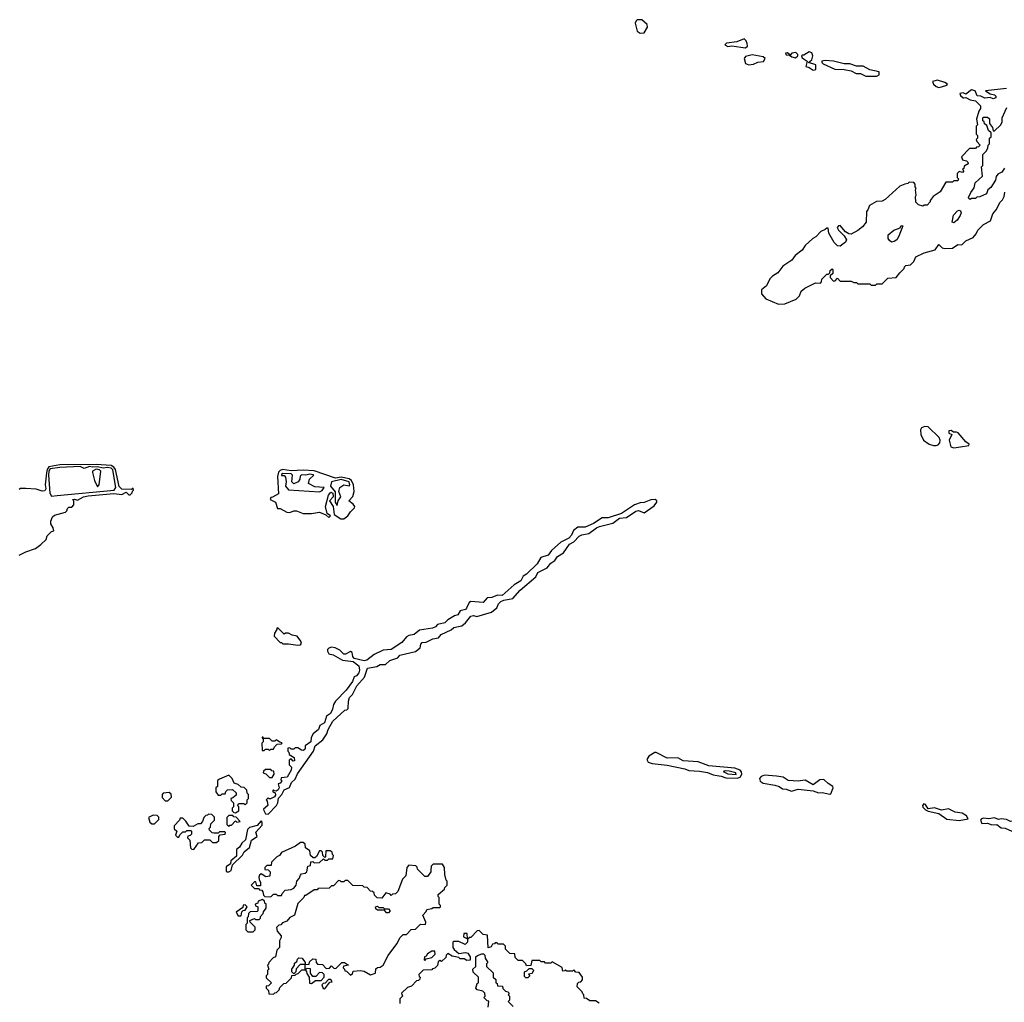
# Model space of a CAD drawing. Extents: x 2769579 to 2883812, y 684207 to 828660.
# Tile 454 of 505: x 2827909 to 2835188, y 793160 to 800421. Entities that reach past the tile are written whole.
import ezdxf

# ---------------------------------------------------------------- set-up
doc = ezdxf.new("R2010")
doc.units = 0

msp = doc.modelspace()

# ---------------------------------------------------------------- linework, layer by layer
at = {"layer": '0CON02XD'}
for points in [[(2832495, 800321.2), (2832525, 800323.3), (2832550.8, 800365), (2832548, 800385), (2832509.1, 800419.1), (2832475, 800421.2), (2832465.9, 800414.1), (2832460, 800395), (2832475, 800337.5), (2832495, 800321.2)], [(2833275, 800212.5), (2833290, 800225), (2833287.5, 800245), (2833280, 800265), (2833265, 800280), (2833211.7, 800258.3), (2833135, 800247.5), (2833122.5, 800235), (2833143.9, 800223.9), (2833175, 800227.5), (2833275, 800212.5)], [(2833645, 800140), (2833662.5, 800155), (2833662.5, 800165), (2833647.7, 800177.7), (2833616.4, 800173.6), (2833605, 800160), (2833585, 800177.5), (2833570, 800175), (2833575, 800162.5), (2833600, 800160), (2833616.4, 800146.4), (2833645, 800140)], [(2833775, 800048), (2833795, 800053.8), (2833795, 800087.5), (2833740, 800105), (2833766.2, 800123.8), (2833773.3, 800155), (2833765, 800177.5), (2833745, 800183.3), (2833705, 800160), (2833695, 800160), (2833690, 800155), (2833695, 800140), (2833730, 800115), (2833720, 800075), (2833745, 800067.5), (2833775, 800048)], [(2833298.3, 800088.3), (2833335, 800093.8), (2833365, 800106.7), (2833407, 800113), (2833420, 800135), (2833405, 800147.5), (2833325, 800162.5), (2833275, 800150), (2833263.8, 800135), (2833275, 800098.8), (2833298.3, 800088.3)], [(2834245, 800003.3), (2834262.5, 800015), (2834262.5, 800035), (2834195, 800052), (2834145, 800078.8), (2834095, 800077.5), (2834046.1, 800096.1), (2834005, 800095.8), (2833925, 800115.8), (2833865, 800120), (2833840, 800115), (2833840, 800105), (2833850, 800095), (2833935, 800056.2), (2834005, 800053.3), (2834055, 800043.8), (2834093.6, 800023.6), (2834125, 800023.3), (2834165, 800003.8), (2834245, 800003.3)], [(2834705, 799921.2), (2834725, 799924), (2834763, 799937), (2834767.5, 799945), (2834748.3, 799958.3), (2834695, 799974.2), (2834657.5, 799965), (2834663.8, 799945), (2834685, 799926.7), (2834705, 799921.2)], [(2835203.9, 799913.9), (2835050, 799895), (2835085, 799873.3), (2835115, 799866), (2835125, 799856.2), (2835125, 799844), (2835105, 799836), (2835085, 799846.7), (2835045, 799840.8), (2835015.7, 799855.7), (2834988, 799858), (2834973.3, 799895), (2834945, 799903.8), (2834905, 799870), (2834885, 799880), (2834860, 799875), (2834865, 799860), (2834883, 799843), (2834890, 799845), (2834905, 799847.5), (2834935, 799828), (2834975, 799820.8), (2835012.5, 799785), (2835012.5, 799765), (2835000, 799745), (2834982.5, 799685), (2834990, 799645), (2834980, 799635), (2834980, 799575), (2834990, 799565), (2834990, 799545), (2834980, 799535), (2834985, 799520), (2835010, 799495), (2834998.3, 799481.7), (2834981.7, 799478.3), (2834975, 799470), (2834931.7, 799468.3), (2834873, 799407), (2834880, 799385), (2834908.3, 799378.3), (2834918.3, 799368.3), (2834920, 799355), (2834891.7, 799338.3), (2834888.3, 799321.7), (2834880, 799315), (2834890, 799305), (2834878.3, 799291.7), (2834855, 799300), (2834840, 799285), (2834840, 799255), (2834850, 799245), (2834845, 799230), (2834815, 799230), (2834805, 799220), (2834755, 799220), (2834715, 799150), (2834662.5, 799115), (2834640, 799085), (2834640, 799075), (2834618.3, 799051.7), (2834595, 799050), (2834585, 799042.5), (2834553, 799053), (2834533, 799073), (2834532.5, 799115), (2834537.5, 799125), (2834532.5, 799165), (2834537.5, 799175), (2834530, 799185), (2834530, 799205), (2834518.3, 799218.3), (2834485, 799220), (2834475, 799210), (2834453, 799207), (2834415, 799190), (2834307, 799093), (2834285, 799080), (2834243, 799077), (2834191.7, 799048.3), (2834180, 799015), (2834170, 799005), (2834167.5, 798925), (2834139.5, 798890.5), (2834106.1, 798863.9), (2834055, 798837.5), (2834038.3, 798838.3), (2834013.6, 798853.6), (2833975, 798900), (2833961.7, 798898.3), (2833952.5, 798885), (2833962.5, 798865), (2834003.9, 798823.9), (2834021.2, 798795), (2834015, 798776.7), (2833975, 798747.5), (2833955, 798750), (2833930, 798775), (2833890, 798845), (2833885, 798880), (2833875, 798880), (2833865, 798870), (2833832.5, 798855), (2833795, 798817.5), (2833772.5, 798805), (2833715, 798752.5), (2833695, 798717.5), (2833642.3, 798677.7), (2833617.5, 798645), (2833550.7, 798599.3), (2833515, 798550), (2833475, 798526.2), (2833455, 798506.7), (2833430, 798455), (2833393.3, 798425), (2833392.5, 798395), (2833425, 798357.5), (2833518.3, 798318.3)], [(2835190, 799325), (2835170, 799295), (2835140.7, 799279.3), (2835128.3, 799261.7), (2835122.5, 799235), (2835089.3, 799180.7), (2835067.5, 799165), (2835056.4, 799133.6), (2835007, 799113), (2834985, 799110), (2834975, 799100), (2834945, 799100), (2834935, 799092.5), (2834925, 799100), (2834923, 799107), (2834940, 799145), (2834965, 799180), (2834972.5, 799215), (2835027.5, 799265), (2835020, 799335), (2835030, 799345), (2835030, 799425), (2835055, 799450), (2835067, 799473), (2835070, 799495), (2835080, 799505), (2835080, 799545), (2835090, 799555), (2835090, 799585), (2835071.7, 799601.7), (2835058.3, 799638.3), (2835041.7, 799651.7), (2835038.3, 799668.3), (2835030, 799675), (2835030, 799695), (2835035, 799700), (2835065, 799700), (2835078.3, 799688.3), (2835080, 799655), (2835100, 799625), (2835105, 799600), (2835115, 799600), (2835159.3, 799640.7), (2835172.5, 799665), (2835173, 799697), (2835206.4, 799773.6)], [(2833518.3, 798318.3), (2833565, 798322.5), (2833650, 798355), (2833675, 798380), (2833687.5, 798415), (2833713.9, 798436.1), (2833793, 798477), (2833830, 798475), (2833837, 798483), (2833840, 798505), (2833875, 798540), (2833888.3, 798541.7), (2833898.3, 798551.7), (2833901.7, 798568.3), (2833915, 798580), (2833920, 798575), (2833920, 798545), (2833901.7, 798528.3), (2833900, 798515), (2833925, 798490), (2833938.3, 798491.7), (2833955, 798510), (2833975, 798490), (2834055, 798490), (2834075, 798480), (2834095, 798480), (2834105, 798470), (2834195, 798470), (2834205, 798460), (2834235, 798460), (2834245, 798470), (2834285, 798470), (2834328.3, 798511.7), (2834390, 798515), (2834415, 798550), (2834448.3, 798581.7), (2834450, 798595), (2834460, 798605), (2834495, 798610), (2834520, 798635), (2834535, 798670), (2834595, 798697.5), (2834678.3, 798721.7), (2834705, 798760), (2834730, 798735), (2834745, 798730), (2834806.4, 798733.6), (2834845, 798760), (2834875, 798756.7), (2834905, 798787.5), (2834957.7, 798812.3), (2834980.7, 798839.3), (2834992.5, 798865), (2835035, 798907.5), (2835086.1, 798933.9), (2835103.9, 798986.1), (2835127.5, 799015), (2835157, 799073), (2835175, 799090), (2835187.5, 799115), (2835193, 799147)], [(2834815, 798920), (2834803.8, 798925), (2834812.9, 798977.1), (2834841.7, 799008.3), (2834855, 799013.8), (2834865, 799010), (2834870, 798995), (2834862.5, 798975), (2834839.1, 798940.9), (2834815, 798920)], [(2834355, 798778), (2834338.8, 798788.8), (2834330, 798805), (2834329.3, 798830.7), (2834372.5, 798865), (2834417.5, 798882.5), (2834425, 798900), (2834438.3, 798898.3), (2834408.3, 798821.7), (2834393.3, 798795), (2834375, 798782), (2834355, 798778)], [(2834685, 797274.2), (2834700.5, 797279.5), (2834711.2, 797295), (2834713.8, 797315), (2834707.5, 797335), (2834625, 797412), (2834600, 797415), (2834576.7, 797405), (2834569.3, 797390.7), (2834571.2, 797355), (2834590, 797315), (2834632.5, 797285), (2834665, 797274.2), (2834685, 797274.2)], [(2834815, 797256.2), (2834865, 797264.2), (2834926.4, 797273.6), (2834927.5, 797285), (2834905, 797301.2), (2834848, 797368), (2834835, 797374.2), (2834812.5, 797372.5), (2834795, 797386.2), (2834777, 797383), (2834777.5, 797365), (2834800, 797355), (2834781.2, 797315), (2834792.5, 797265), (2834815, 797256.2)], [(2827905, 796463.3), (2827955, 796490), (2828025, 796513.3), (2828065, 796542.5), (2828105, 796580), (2828111.7, 796608.3), (2828145, 796640), (2828160, 796645), (2828157, 796667), (2828140, 796695), (2828140, 796715), (2828151.7, 796748.3), (2828165, 796760), (2828247, 796783), (2828258.3, 796791.7), (2828261.7, 796808.3), (2828271.7, 796818.3), (2828295, 796820), (2828310, 796835), (2828310, 796865), (2828300, 796875), (2828315, 796877.5), (2828335, 796870), (2828380, 796895), (2828415, 796903.3), (2828605, 796920), (2828665, 796912.5), (2828695, 796930), (2828715, 796910), (2828725, 796910), (2828740, 796925), (2828741.7, 796938.3), (2828750, 796945), (2828748.3, 796958.3), (2828735, 796950), (2828665, 796952.5), (2828645, 796972.5), (2828617.3, 797097.3), (2828605.4, 797115.4), (2828585, 797126.9), (2828475, 797133.8), (2828205, 797131.9), (2828125, 797117.5), (2828112.4, 797097.6), (2828106.9, 797073.1), (2828096.7, 796985), (2828102.5, 796955), (2828095, 796940), (2828075, 796937.5), (2828031.7, 796951.7), (2827955, 796957.5), (2827915, 796957.5), (2827905, 796950)], [(2828145, 796900), (2828185, 796904.4), (2828606.1, 796943.9), (2828620.5, 796965), (2828598.2, 797095), (2828585, 797106.4), (2828558.1, 797111.9), (2828525, 797108.1), (2828485, 797118), (2828445, 797114.5), (2828425, 797118.9), (2828385, 797105.8), (2828355, 797118.5), (2828205, 797111.5), (2828135, 797101.5), (2828123.9, 797085), (2828120.7, 797055), (2828131.4, 796921.4), (2828145, 796900)], [(2828485, 796970), (2828497.5, 796985), (2828507.5, 797085), (2828500, 797095), (2828475, 797099.2), (2828447.5, 797085), (2828446.7, 797075), (2828462.5, 797015), (2828485, 796970)], [(2830305, 796732.2), (2830335.4, 796754.6), (2830354.5, 796785.5), (2830384.2, 796815), (2830385.7, 796824.3), (2830375, 796842), (2830342.5, 796865), (2830371.1, 796898.9), (2830382.5, 796935), (2830377.8, 796985), (2830361.1, 797015), (2830345, 797027.3), (2830285, 797040.4), (2830243.8, 797033.8), (2830085, 797087.5), (2830005, 797092), (2829915, 797086.5), (2829852.4, 797097.6), (2829835, 797090.8), (2829822.4, 797077.6), (2829813.7, 797046.3), (2829821.7, 796918.3), (2829778.3, 796891.7), (2829765, 796890), (2829760, 796875), (2829800, 796855), (2829815, 796810), (2829835, 796810), (2829882.7, 796782.7), (2829905, 796779.2), (2829935, 796792), (2829955, 796792), (2830005, 796772.5), (2830065, 796772), (2830125, 796781.2), (2830171.2, 796761.2), (2830195, 796742.5), (2830206.7, 796755), (2830181.7, 796771.7), (2830170.8, 796825), (2830191.2, 796908.8), (2830209.3, 796930.7), (2830225, 796923.3), (2830227.5, 796895), (2830200, 796865), (2830225.6, 796825), (2830233.8, 796765), (2830282.4, 796732.4), (2830305, 796732.2)], [(2830125, 796933.3), (2830145, 796942.5), (2830160, 796965), (2830090.3, 796970.3), (2830043.3, 796995), (2830051.2, 797025), (2830082.5, 797055), (2830077.7, 797057.7), (2830055, 797063.8), (2830025, 797056), (2829992.5, 797057.5), (2829982.3, 797047.7), (2829978.8, 797025), (2829967.5, 797005), (2829935, 796992), (2829921.2, 797005), (2829926, 797055), (2829916.7, 797065), (2829855, 797066.7), (2829845, 797060), (2829845, 797052.5), (2829865, 797052.5), (2829875, 797040), (2829880, 797005), (2829873.9, 796973.9), (2829895, 796946.2), (2830125, 796933.3)], [(2830255, 796832.5), (2830263.3, 796865), (2830282.9, 796895), (2830269.2, 796935), (2830274.6, 796965.4), (2830305, 796983.8), (2830345, 796977.5), (2830350, 796985), (2830345, 797005.6), (2830285, 797023.1), (2830213.6, 797006.4), (2830205.8, 796975), (2830242.3, 796932.3), (2830242, 796855), (2830255, 796832.5)], [(2829745, 794550), (2829807.5, 794615), (2829817.5, 794635), (2829821.7, 794668.3), (2829847.5, 794695), (2829865, 794730), (2829903, 794747), (2829917.5, 794785), (2829945, 794810), (2829961.7, 794848.3), (2830080, 795015), (2830092.5, 795055), (2830149.3, 795100.7), (2830180, 795145), (2830190, 795175), (2830225, 795237.5), (2830311.7, 795318.3), (2830328.3, 795321.7), (2830338.3, 795331.7), (2830340, 795385), (2830348.3, 795411.7), (2830370, 795435), (2830401.7, 795498.3), (2830457.1, 795562.9), (2830480.8, 795629.2), (2830548, 795642), (2830575, 795656.7), (2830613.9, 795656.1), (2830645, 795686.7), (2830703.3, 795706.7), (2830720, 795725), (2830835, 795753.3), (2830869.4, 795780.6), (2830875, 795807.5), (2830885, 795818.8), (2830915, 795822.5), (2830964.3, 795845.7), (2831005, 795852.5), (2831025, 795877.5), (2831098.3, 795911.7), (2831119.3, 795930.7), (2831153, 795937), (2831177, 795943), (2831205.9, 795964.1), (2831245, 796013.8), (2831265, 796017.5), (2831289.3, 796010.7), (2831395.9, 796044.1), (2831435.8, 796074.2), (2831448.8, 796105), (2831465, 796121.2), (2831487.7, 796132.3), (2831555.6, 796144.4), (2831608.8, 796205), (2831725.8, 796304.2), (2831738.8, 796335), (2831808.5, 796371.5), (2831835, 796406.2), (2831866.4, 796423.6), (2831883.8, 796455), (2831928.3, 796481.7), (2831974.3, 796545.7), (2832005, 796563.8), (2832045, 796604.3), (2832065, 796614.3), (2832117.5, 796625), (2832173, 796667), (2832195, 796676.2), (2832295, 796700), (2832343.1, 796736.9), (2832395, 796741.4), (2832465, 796790.6), (2832485, 796793.3), (2832525, 796778), (2832600.8, 796829.2), (2832620, 796855), (2832620, 796865), (2832606.2, 796876.2), (2832575, 796873.8), (2832526.7, 796853.3), (2832495, 796850), (2832454.4, 796835.6), (2832358.9, 796771.1), (2832259.1, 796740.9), (2832215, 796739.4), (2832151.9, 796698.1), (2832088.5, 796671.5), (2832035, 796671.4), (2832003.5, 796646.5), (2831987.6, 796612.4), (2831969.5, 796590.5), (2831910.7, 796559.3), (2831841.7, 796498.3), (2831815, 796463.8), (2831762, 796448), (2831735, 796401.2), (2831656.7, 796325), (2831630.5, 796309.5), (2831613.3, 796275), (2831565, 796246.2), (2831475, 796166.2), (2831441.7, 796168.3), (2831398.3, 796151.7), (2831365, 796150), (2831335, 796114), (2831245, 796122.5), (2831232.5, 796115), (2831211.7, 796071.7), (2831205, 796062.5), (2831165, 796053.3), (2831147.1, 796022.9), (2831123.9, 796016.1), (2831075, 795986.7), (2831052.5, 795965), (2830998.3, 795951.7), (2830982.5, 795935), (2830960, 795925), (2830865, 795910), (2830825, 795877.5), (2830785, 795870), (2830769.5, 795860.5), (2830735, 795820), (2830655, 795767.5), (2830597, 795763), (2830528.8, 795731.2), (2830475, 795688.8), (2830455, 795683.3), (2830381.2, 795701.2), (2830372.5, 795715), (2830367.5, 795745), (2830355, 795752.5), (2830316.4, 795733.6), (2830305, 795733.8), (2830275, 795762.5), (2830240, 795780), (2830215, 795783.3), (2830193.8, 795776.2), (2830183.8, 795766.2), (2830183.3, 795755), (2830195, 795736.2), (2830227.5, 795727.5), (2830295, 795689.2), (2830375, 795677.5), (2830417.3, 795647.3), (2830421.2, 795615), (2830416.1, 795593.9), (2830398.3, 795571.7), (2830382.5, 795565), (2830368.3, 795531.7), (2830322.3, 795467.7), (2830243.3, 795385), (2830228.3, 795361.7), (2830222.5, 795325), (2830206.2, 795295), (2830175.9, 795274.1), (2830163.3, 795225), (2830127.5, 795205), (2830118.8, 795175), (2830077.5, 795145), (2830063, 795117), (2830061.2, 795085), (2830020, 795055), (2830020, 795035), (2830012.5, 795025), (2830005, 795020), (2829993, 795023), (2829965, 795040), (2829945, 795040), (2829935, 795030), (2829915, 795030), (2829905, 795040), (2829891.7, 795038.3), (2829890, 795015), (2829898.3, 795008.3), (2829901.7, 794991.7), (2829938.3, 794968.3), (2829940, 794945), (2829931.7, 794941.7), (2829915, 794960), (2829901.7, 794948.3), (2829900, 794915), (2829917.7, 794897.7), (2829915.7, 794874.3), (2829885.8, 794824.2), (2829841.7, 794818.3), (2829840, 794805), (2829847.5, 794795), (2829835, 794780), (2829820, 794775), (2829827.5, 794745), (2829819.3, 794730.7), (2829805, 794720), (2829791.7, 794721.7), (2829785, 794730), (2829780, 794725), (2829780, 794715), (2829797.5, 794707.5), (2829799.3, 794690.7), (2829792.3, 794677.7), (2829763, 794663), (2829752.5, 794662.5), (2829745, 794670), (2829730, 794655), (2829737.5, 794647.5), (2829742.5, 794615), (2829712.5, 794587.5), (2829713, 794577), (2829725, 794552.5), (2829745, 794550)], [(2829965, 795798.8), (2829985, 795802.5), (2829992.5, 795815), (2829987.7, 795827.7), (2829960, 795865), (2829923, 795873), (2829895, 795887.5), (2829873, 795887), (2829865, 795880), (2829828.3, 795918.3), (2829817, 795927), (2829810, 795925), (2829810, 795915), (2829793, 795887), (2829790, 795865), (2829835, 795820), (2829845, 795820), (2829855, 795810), (2829895, 795810), (2829965, 795798.8)], [(2829755, 795020), (2829765, 795030), (2829785, 795030), (2829791.7, 795048.3), (2829811.7, 795068.3), (2829845, 795070), (2829848.3, 795078.3), (2829831.7, 795081.7), (2829805, 795100), (2829795, 795090), (2829775, 795090), (2829755, 795110), (2829710, 795110), (2829708.3, 795118.3), (2829701.7, 795118.3), (2829701.7, 795111.7), (2829710, 795110), (2829710, 795085), (2829700, 795075), (2829701.7, 795021.7), (2829715, 795020), (2829725, 795030), (2829745, 795030), (2829755, 795020)], [(2833214.3, 794815.7), (2833235, 794823.3), (2833247.1, 794845), (2833244.3, 794864.3), (2833234.3, 794874.3), (2833195, 794890), (2833005, 794908.6), (2832925, 794937.5), (2832815, 794944), (2832775, 794965.8), (2832695, 794964), (2832615, 795006.2), (2832604.1, 795005.9), (2832560.2, 794979.8), (2832545.7, 794955), (2832555.6, 794935.6), (2832585, 794924), (2832695, 794912.9), (2832827.5, 794885), (2832855, 794872), (2832935, 794868.1), (2832995, 794857.5), (2833035, 794840.8), (2833095, 794831.2), (2833128.3, 794818.3), (2833214.3, 794815.7)], [(2829775, 794820), (2829790, 794845), (2829788.3, 794868.3), (2829771.7, 794871.7), (2829765, 794880), (2829725, 794880), (2829711.7, 794868.3), (2829710, 794855), (2829728.3, 794848.3), (2829755, 794820), (2829775, 794820)], [(2833205, 794844), (2833202.5, 794855), (2833155, 794866.9), (2833125, 794871.2), (2833110, 794865), (2833145, 794847.5), (2833205, 794844)], [(2829505, 794560), (2829530, 794575), (2829530, 794605), (2829520, 794615), (2829531.7, 794628.3), (2829565, 794630), (2829575, 794620), (2829590, 794635), (2829590, 794655), (2829600, 794665), (2829600, 794695), (2829590, 794705), (2829588.3, 794728.3), (2829568.3, 794748.3), (2829545, 794750), (2829525, 794770), (2829495, 794780), (2829480, 794815), (2829455, 794837.5), (2829385, 794810), (2829371.7, 794798.3), (2829370, 794755), (2829360, 794745), (2829360, 794715), (2829375, 794690), (2829395, 794690), (2829405, 794700), (2829428.3, 794701.7), (2829431.7, 794718.3), (2829445, 794730), (2829481.7, 794731.7), (2829508.3, 794708.3), (2829508.3, 794691.7), (2829485, 794670), (2829470, 794665), (2829471.7, 794651.7), (2829490, 794635), (2829490, 794605), (2829480, 794595), (2829480, 794575), (2829491.7, 794561.7), (2829505, 794560)], [(2833895, 794697.5), (2833905, 794700), (2833923.3, 794745), (2833920, 794755), (2833886.2, 794776.2), (2833855, 794805.8), (2833825, 794802.9), (2833775, 794768), (2833715, 794802), (2833664.3, 794794.3), (2833589.3, 794799.3), (2833552.5, 794822.5), (2833505, 794830.8), (2833415, 794837.5), (2833391.3, 794828.7), (2833378, 794815), (2833384.3, 794794.3), (2833405, 794779.2), (2833492.5, 794765), (2833525, 794754.2), (2833548.3, 794738.3), (2833575, 794736.2), (2833615, 794720.8), (2833664.2, 794735.8), (2833775, 794722.9), (2833815, 794708), (2833845, 794711.2), (2833895, 794697.5)], [(2829005, 794650), (2829030, 794675), (2829028.3, 794698.3), (2829015, 794710), (2828970, 794705), (2828962.5, 794695), (2828963, 794673), (2828985, 794650), (2829005, 794650)], [(2834855, 794504.2), (2834920, 794515), (2834907.7, 794537.7), (2834876.9, 794556.9), (2834825, 794565.7), (2834775, 794589.4), (2834725, 794579.2), (2834673, 794597), (2834625, 794590), (2834605, 794622.5), (2834593.6, 794626.4), (2834582.5, 794615), (2834585, 794602.5), (2834605, 794582.5), (2834625, 794572.5), (2834705, 794556.2), (2834764.1, 794514.1), (2834855, 794504.2)], [(2828905, 794480), (2828938.3, 794511.7), (2828938.3, 794528.3), (2828925, 794540), (2828895, 794542.5), (2828860, 794525), (2828871.7, 794491.7), (2828885, 794480), (2828905, 794480)], [(2829195, 794290), (2829231.7, 794338.3), (2829255, 794340), (2829275, 794360), (2829315, 794360), (2829335, 794340), (2829365, 794340), (2829380, 794355), (2829380, 794385), (2829391.7, 794398.3), (2829428.3, 794401.7), (2829430, 794415), (2829425, 794420), (2829385, 794420), (2829375, 794410), (2829345, 794410), (2829332.5, 794412.5), (2829311.7, 794431.7), (2829310, 794445), (2829320, 794455), (2829321.7, 794478.3), (2829350, 794505), (2829348.3, 794528.3), (2829328.3, 794548.3), (2829305, 794550), (2829298.3, 794541.7), (2829285, 794540), (2829270, 794525), (2829260, 794495), (2829245, 794480), (2829225, 794480), (2829191.7, 794458.3), (2829161.7, 794461.7), (2829138.3, 794498.3), (2829115, 794520), (2829095, 794520), (2829090, 794505), (2829050, 794465), (2829051.7, 794441.7), (2829070, 794425), (2829060, 794395), (2829075, 794380), (2829085, 794380), (2829091.7, 794398.3), (2829115, 794420), (2829135, 794420), (2829145, 794430), (2829175, 794430), (2829180, 794425), (2829178.3, 794401.7), (2829168.3, 794391.7), (2829151.7, 794388.3), (2829150, 794375), (2829167, 794357), (2829171.7, 794301.7), (2829181.7, 794291.7), (2829195, 794290)], [(2829443, 794123), (2829455, 794123.3), (2829473.3, 794135), (2829483.3, 794176.7), (2829555, 794247.5), (2829568.3, 794271.7), (2829608.8, 794305), (2829621.7, 794358.3), (2829663.3, 794385), (2829653.6, 794416.4), (2829701.7, 794468.3), (2829701.7, 794491.7), (2829695, 794500), (2829663.6, 794466.4), (2829608.3, 794451.7), (2829592.5, 794437.5), (2829578.9, 794361.1), (2829550, 794335), (2829535, 794307.5), (2829511.2, 794288.8), (2829510.7, 794239.3), (2829470, 794205), (2829466.7, 794183.3), (2829435, 794160), (2829435, 794130), (2829443, 794123)], [(2829455, 794460), (2829461.7, 794468.3), (2829475, 794470), (2829505, 794500), (2829515, 794490), (2829540, 794495), (2829508.3, 794528.3), (2829491.7, 794531.7), (2829485, 794540), (2829455, 794540), (2829440, 794525), (2829440, 794475), (2829455, 794460)], [(2835335, 794412.9), (2835395, 794414.2), (2835413.8, 794425), (2835415, 794446.7), (2835344.1, 794484.1), (2835275, 794499.2), (2835235, 794496.2), (2835205, 794510), (2835166.1, 794516.1), (2835145, 794510), (2835115, 794523.3), (2835075, 794516.7), (2835035, 794520), (2835020, 794515), (2835012.5, 794505), (2835021.2, 794481.2), (2835065, 794483.8), (2835095, 794472), (2835133, 794473), (2835165, 794448.8), (2835195, 794447.5), (2835245, 794425.7), (2835335, 794412.9)], [(2829765, 793940), (2829785, 793960), (2829805, 793960), (2829815, 793950), (2829845, 793950), (2829850, 793965), (2829871.7, 793988.3), (2829915, 793992.5), (2829935, 794002.5), (2829952.5, 794025), (2829957.5, 794055), (2829976.1, 794073.9), (2829985, 794100), (2829991.7, 794108.3), (2830020, 794115), (2830032.5, 794125), (2830040, 794165), (2830058.3, 794171.7), (2830061.7, 794198.3), (2830075, 794200), (2830085, 794190), (2830125, 794192.5), (2830155, 794220), (2830165, 794210), (2830185, 794210), (2830195, 794220), (2830225, 794220), (2830230, 794245), (2830221.7, 794251.7), (2830218.3, 794268.3), (2830205, 794280), (2830171.7, 794278.3), (2830170, 794235), (2830165, 794230), (2830150, 794245), (2830148.3, 794268.3), (2830138.3, 794278.3), (2830125, 794280), (2830103, 794237), (2830091.7, 794228.3), (2830078.3, 794228.3), (2830060, 794245), (2830055, 794280), (2830021.7, 794301.7), (2830018.3, 794328.3), (2830005, 794340), (2829985, 794340), (2829947, 794313), (2829845, 794267.5), (2829830, 794245), (2829810, 794235), (2829770, 794195), (2829768.3, 794171.7), (2829735, 794170), (2829720, 794155), (2829721.7, 794141.7), (2829745, 794140), (2829760, 794125), (2829758.3, 794091.7), (2829728.3, 794088.3), (2829695, 794110), (2829681.7, 794098.3), (2829677.5, 794085), (2829678.3, 794068.3), (2829690, 794045), (2829688.3, 794021.7), (2829661.7, 794021.7), (2829655, 794050), (2829645, 794050), (2829620, 794025), (2829645, 794000), (2829675, 794000), (2829681.7, 793991.7), (2829698.3, 793988.3), (2829707, 793977), (2829711.7, 793951.7), (2829721.7, 793941.7), (2829765, 793940)], [(2829785, 793220), (2829795, 793230), (2829808.3, 793231.7), (2829828.3, 793251.7), (2829831.7, 793268.3), (2829861.7, 793298.3), (2829878.3, 793301.7), (2829918.3, 793341.7), (2829921.7, 793358.3), (2829945, 793360), (2829951.7, 793368.3), (2829968.3, 793371.7), (2829995, 793400), (2830020, 793400), (2830028.3, 793388.3), (2830031.7, 793371.7), (2830050, 793345), (2830051.7, 793301.7), (2830065, 793300), (2830095, 793320), (2830138.3, 793321.7), (2830160, 793345), (2830160, 793365), (2830148.3, 793378.3), (2830125, 793380), (2830098.3, 793351.7), (2830075, 793350), (2830060, 793375), (2830058.3, 793408.3), (2830035, 793410), (2830020, 793400), (2830020, 793440), (2830048.3, 793441.7), (2830051.7, 793458.3), (2830075, 793480), (2830098.3, 793478.3), (2830100, 793455), (2830111.7, 793441.7), (2830148.3, 793438.3), (2830175, 793410), (2830198.3, 793411.7), (2830215, 793430), (2830231.7, 793411.7), (2830245, 793410), (2830290, 793455), (2830310, 793455), (2830340, 793435), (2830303, 793427), (2830300, 793415), (2830310, 793405), (2830311.7, 793391.7), (2830325, 793390), (2830355, 793360), (2830368.3, 793371.7), (2830375, 793390), (2830425, 793396.2), (2830455, 793390), (2830503.6, 793363.6), (2830540, 793375), (2830541.7, 793408.3), (2830553, 793417), (2830575, 793420), (2830596.7, 793435), (2830633.9, 793506.1), (2830697, 793593), (2830720.7, 793639.3), (2830745, 793660), (2830768.3, 793661.7), (2830803, 793697), (2830835, 793700), (2830873, 793737), (2830910, 793735), (2830911.7, 793751.7), (2830890, 793805), (2830915, 793830), (2830920, 793845), (2830957, 793853), (2830965, 793860), (2831015, 793860), (2831020, 793865), (2831020, 793875), (2831010, 793885), (2831010, 793935), (2831003, 793943), (2831003, 793957), (2831050, 793995), (2831051.7, 794008.3), (2831070, 794025), (2831070, 794055), (2831062.5, 794062.5), (2831052.5, 794105), (2831050, 794155), (2831035, 794180), (2830965, 794180), (2830950, 794165), (2830947.5, 794135), (2830947.5, 794125), (2830925, 794090), (2830905, 794090), (2830850, 794145), (2830848.3, 794158.3), (2830838.3, 794168.3), (2830785, 794172.5), (2830770, 794155), (2830762.5, 794095), (2830739.3, 794070.7), (2830705, 793980), (2830688.3, 793961.7), (2830665, 793960), (2830655, 793950), (2830648.3, 793958.3), (2830615, 793970), (2830585, 793930), (2830551.7, 793931.7), (2830531.7, 793951.7), (2830528.3, 793968.3), (2830518.3, 793978.3), (2830501.7, 793981.7), (2830478.3, 794008.3), (2830455, 794010), (2830445, 794020), (2830373, 794023), (2830335, 794060), (2830315, 794060), (2830305, 794050), (2830285, 794050), (2830278.3, 794058.3), (2830265, 794060), (2830228.3, 794021.7), (2830215, 794020), (2830197, 794003), (2830115, 794000), (2830108.3, 793991.7), (2830085, 793990), (2830025, 793950), (2830015, 793950), (2830010, 793935), (2829965, 793890), (2829940, 793805), (2829905, 793787.5), (2829885, 793760), (2829851.7, 793748.3), (2829838.3, 793731.7), (2829825, 793730), (2829808.3, 793711.7), (2829812.5, 793685), (2829841.7, 793651.7), (2829841.7, 793638.3), (2829830, 793615), (2829830, 793565), (2829810, 793545), (2829800, 793495), (2829781.7, 793488.3), (2829750, 793455), (2829748.3, 793441.7), (2829740, 793435), (2829750, 793405), (2829740, 793395), (2829740, 793365), (2829730, 793355), (2829731.7, 793341.7), (2829770, 793305), (2829748.3, 793281.7), (2829731.7, 793278.3), (2829730, 793265), (2829748.3, 793248.3), (2829751.7, 793221.7), (2829785, 793220)], [(2829635, 793680), (2829650, 793695), (2829650, 793715), (2829611.7, 793751.7), (2829610, 793765), (2829645, 793780), (2829653, 793773), (2829678.3, 793771.7), (2829688.3, 793781.7), (2829690, 793795), (2829710, 793815), (2829711.7, 793828.3), (2829730, 793855), (2829730, 793885), (2829721.7, 793891.7), (2829718.3, 793908.3), (2829705, 793920), (2829671.7, 793908.3), (2829668.3, 793891.7), (2829650, 793885), (2829651.7, 793871.7), (2829670, 793865), (2829670, 793835), (2829665, 793830), (2829611.7, 793828.3), (2829600, 793815), (2829598.3, 793791.7), (2829590, 793785), (2829590, 793745), (2829580, 793735), (2829580, 793695), (2829595, 793680), (2829635, 793680)], [(2829545, 793800), (2829551.7, 793828.3), (2829561.7, 793838.3), (2829575, 793840), (2829590, 793865), (2829575, 793880), (2829561.7, 793878.3), (2829558.3, 793861.7), (2829510, 793825), (2829525, 793800), (2829545, 793800)], [(2830635, 793820), (2830621.7, 793821.7), (2830605, 793840), (2830555, 793840), (2830541.7, 793851.7), (2830540, 793865), (2830555, 793870), (2830565, 793860), (2830595, 793860), (2830605, 793850), (2830635, 793850), (2830647.5, 793835), (2830635, 793820)], [(2832193, 793153), (2832165, 793170), (2832125, 793170), (2832098.3, 793188.3), (2832081.7, 793191.7), (2832080, 793215), (2832071.7, 793221.7), (2832068.3, 793238.3), (2832030, 793275), (2832031.7, 793298.3), (2832041.7, 793308.3), (2832058.3, 793311.7), (2832070, 793325), (2832070, 793345), (2832045, 793380), (2832021.7, 793381.7), (2832005, 793400), (2831995, 793390), (2831955, 793390), (2831945, 793400), (2831938.3, 793391.7), (2831925, 793390), (2831918.3, 793418.3), (2831845, 793460), (2831835, 793450), (2831795, 793450), (2831788.3, 793458.3), (2831765, 793460), (2831755, 793470), (2831695, 793470), (2831688.3, 793431.7), (2831655, 793430), (2831650, 793445), (2831625, 793470), (2831595, 793470), (2831571.7, 793491.7), (2831568.3, 793518.3), (2831531.7, 793521.7), (2831501.7, 793551.7), (2831500, 793575), (2831485, 793590), (2831445, 793590), (2831438.3, 793598.3), (2831425, 793600), (2831418.3, 793591.7), (2831405, 793590), (2831395, 793570), (2831371.7, 793561.7), (2831367, 793657), (2831335, 793660), (2831305, 793690), (2831291.7, 793688.3), (2831245, 793640), (2831231.7, 793638.3), (2831225, 793630), (2831220, 793630), (2831218.3, 793668.3), (2831191.7, 793668.3), (2831190, 793645), (2831220, 793630), (2831220, 793605), (2831201.7, 793588.3), (2831155, 793610), (2831115, 793610), (2831110, 793605), (2831110, 793565), (2831120.7, 793550.7), (2831155, 793520), (2831205, 793527.5), (2831223, 793523), (2831240, 793495), (2831238.3, 793471.7), (2831215, 793470), (2831195, 793480), (2831165, 793480), (2831155, 793490), (2831105, 793500), (2831075, 793520), (2831061.7, 793508.3), (2831058.3, 793491.7), (2831028.3, 793461.7), (2831015, 793470), (2831001.7, 793458.3), (2830998.3, 793431.7), (2830978.3, 793411.7), (2830961.7, 793408.3), (2830955, 793400), (2830891.7, 793398.3), (2830860, 793365), (2830861.7, 793351.7), (2830870, 793345), (2830868.3, 793331.7), (2830858.3, 793321.7), (2830841.7, 793318.3), (2830805, 793280), (2830775, 793270), (2830731.7, 793228.3), (2830740, 793205), (2830720, 793185), (2830718.3, 793151.7)], [(2829935, 793370), (2829920, 793385), (2829920, 793405), (2829940, 793435), (2829941.7, 793448.3), (2829958.3, 793461.7), (2829961.7, 793478.3), (2829971.7, 793488.3), (2829997, 793487), (2830020, 793455), (2830020, 793440), (2829981.7, 793438.3), (2829951.7, 793408.3), (2829950, 793385), (2829935, 793370)], [(2830905, 793470), (2830915, 793480), (2830955, 793490), (2830980, 793515), (2830978.3, 793538.3), (2830955, 793537.5), (2830925, 793517.5), (2830915, 793500), (2830902.5, 793495), (2830900, 793475), (2830905, 793470)], [(2831372.5, 793125), (2831378.3, 793168.3), (2831365, 793170), (2831340, 793195), (2831350, 793205), (2831348.3, 793228.3), (2831331.7, 793241.7), (2831291.7, 793251.7), (2831280, 793265), (2831291.7, 793298.3), (2831300, 793305), (2831300, 793345), (2831261.7, 793381.7), (2831260, 793405), (2831280, 793425), (2831280, 793495), (2831293, 793507), (2831325, 793517.5), (2831337.5, 793517.5), (2831348.3, 793508.3), (2831350, 793485), (2831370, 793455), (2831360, 793445), (2831360, 793425), (2831408.3, 793378.3), (2831410, 793345), (2831428.3, 793328.3), (2831430, 793305), (2831438.3, 793298.3), (2831441.7, 793281.7), (2831478.3, 793278.3), (2831481.7, 793261.7), (2831501.7, 793241.7), (2831518.3, 793238.3), (2831528.3, 793228.3), (2831520, 793215), (2831530, 793205), (2831530, 793175), (2831520, 793165), (2831558.3, 793128.3)], [(2831665, 793340), (2831651.7, 793341.7), (2831641.7, 793351.7), (2831640, 793385), (2831658.3, 793391.7), (2831675, 793410), (2831695, 793410), (2831710, 793395), (2831701.7, 793388.3), (2831698.3, 793371.7), (2831671.7, 793368.3), (2831680, 793355), (2831665, 793340)], [(2830165, 793260), (2830201.7, 793308.3), (2830218.3, 793311.7), (2830208.3, 793328.3), (2830191.7, 793328.3), (2830168.3, 793301.7), (2830151.7, 793298.3), (2830141.7, 793288.3), (2830151.7, 793261.7), (2830165, 793260)]]:
    msp.add_lwpolyline(points, dxfattribs=at)

doc.saveas('drawing.dxf')
